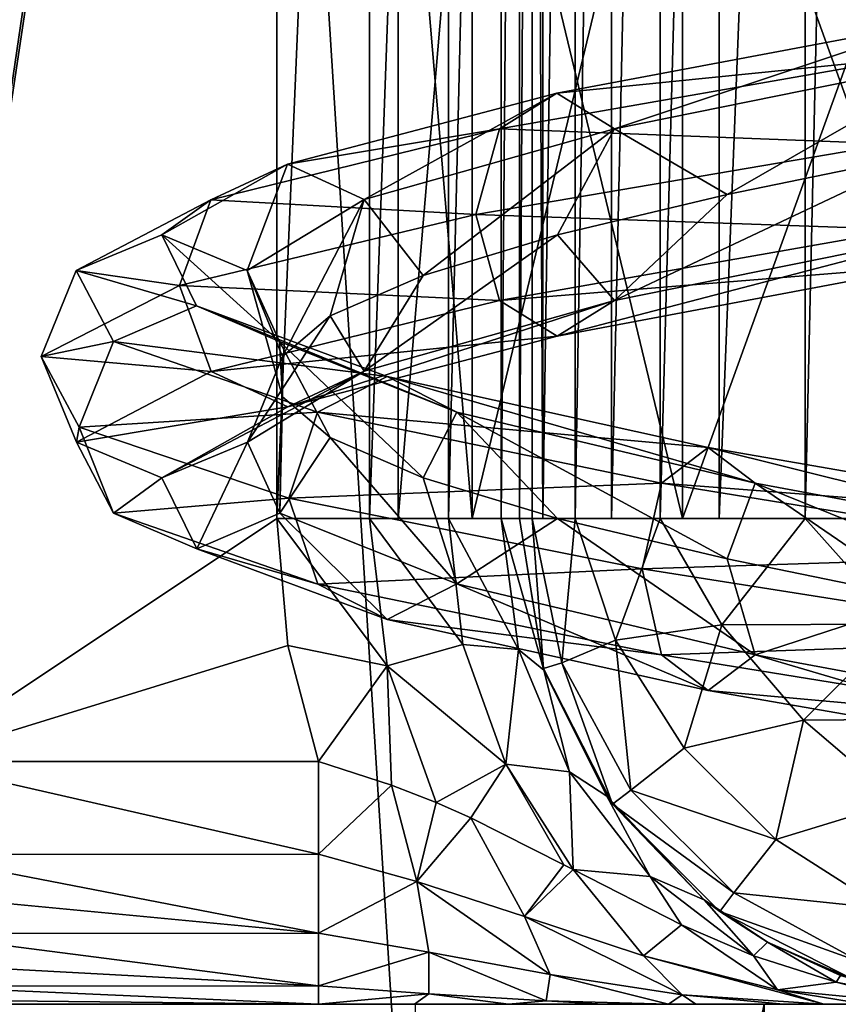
# Model space of a CAD drawing. Header units: millimetres. Extents: x -147 to 148, y -145 to 204.
# Tile 457 of 571: x 87.22 to 88.91, y 8.5 to 10.53. Entities that reach past the tile are written whole.
import ezdxf

# ---------------------------------------------------------------- set-up
doc = ezdxf.new("R2010")
doc.units = ezdxf.units.MM
doc.header["$LTSCALE"] = 26.699852
for name, color, linetype in [('1224', 7, 'CONTINUOUS'), ('1225', 7, 'CONTINUOUS'), ('1323', 7, 'CONTINUOUS'), ('1324', 7, 'CONTINUOUS'), ('1499', 7, 'CONTINUOUS'), ('1500', 7, 'CONTINUOUS'), ('1521', 7, 'CONTINUOUS'), ('1522', 7, 'CONTINUOUS'), ('743', 7, 'CONTINUOUS'), ('745', 7, 'CONTINUOUS'), ('760', 7, 'CONTINUOUS'), ('765', 7, 'CONTINUOUS'), ('766', 7, 'CONTINUOUS'), ('901', 7, 'CONTINUOUS'), ('906', 7, 'CONTINUOUS'), ('917', 7, 'CONTINUOUS'), ('918', 7, 'CONTINUOUS')]:
    doc.layers.add(name, color=color, linetype=linetype)

msp = doc.modelspace()

# ---------------------------------------------------------------- linework, layer by layer
at = {"layer": '1224', "color": 7, "linetype": 'CONTINUOUS', "true_color": 0xd8d8d8}
for points in [[(88.2989, 9.191, 90.4), (88.25, 9.5, 90.4), (88.276, 9.5, 90.6266), (88.2989, 9.191, 90.4)], [(88.2989, 9.191, 90.4), (88.276, 9.5, 90.6266), (88.3367, 9.2025, 90.6782), (88.2989, 9.191, 90.4)], [(88.276, 9.5, 90.6266), (88.2979, 9.5, 90.7058), (88.3643, 9.5, 90.8642), (88.276, 9.5, 90.6266)], [(88.276, 9.5, 90.6266), (88.3643, 9.5, 90.8642), (88.3367, 9.2025, 90.6782), (88.276, 9.5, 90.6266)], [(88.3367, 9.2025, 90.6782), (88.3643, 9.5, 90.8642), (88.4474, 9.2495, 90.9414), (88.3367, 9.2025, 90.6782)], [(88.3643, 9.5, 90.8642), (88.4394, 9.5, 90.9855), (88.5396, 9.5, 91.1038), (88.3643, 9.5, 90.8642)], [(88.3643, 9.5, 90.8642), (88.5396, 9.5, 91.1038), (88.4474, 9.2495, 90.9414), (88.3643, 9.5, 90.8642)], [(88.5396, 9.5, 91.1038), (88.6665, 9.2811, 91.182), (88.4474, 9.2495, 90.9414), (88.5396, 9.5, 91.1038)], [(88.5396, 9.5, 91.1038), (88.6605, 9.5, 91.2078), (88.8381, 9.5, 91.3112), (88.5396, 9.5, 91.1038)], [(88.5396, 9.5, 91.1038), (88.8381, 9.5, 91.3112), (88.6665, 9.2811, 91.182), (88.5396, 9.5, 91.1038)], [(88.8381, 9.5, 91.3112), (89.0321, 9.2821, 91.3513), (88.6665, 9.2811, 91.182), (88.8381, 9.5, 91.3112)], [(89.25, 9.5, 91.4), (88.8381, 9.5, 91.3112), (88.94, 9.5, 91.3507), (89.25, 9.5, 91.4)], [(88.8381, 9.5, 91.3112), (89.25, 9.5, 91.4), (89.0321, 9.2821, 91.3513), (88.8381, 9.5, 91.3112)], [(88.4474, 9.2495, 90.9414), (88.6665, 9.2811, 91.182), (88.5889, 9.0274, 90.9828), (88.4474, 9.2495, 90.9414)], [(88.6665, 9.2811, 91.182), (88.8347, 9.0847, 91.2094), (88.5889, 9.0274, 90.9828), (88.6665, 9.2811, 91.182)], [(88.6665, 9.2811, 91.182), (89.0321, 9.2821, 91.3513), (88.8347, 9.0847, 91.2094), (88.6665, 9.2811, 91.182)], [(89.0321, 9.2821, 91.3513), (89.25, 9.0881, 91.3112), (88.8347, 9.0847, 91.2094), (89.0321, 9.2821, 91.3513)], [(88.4793, 8.9409, 90.7055), (88.3367, 9.2025, 90.6782), (88.4474, 9.2495, 90.9414), (88.4793, 8.9409, 90.7055)], [(88.4793, 8.9409, 90.7055), (88.4474, 9.2495, 90.9414), (88.5889, 9.0274, 90.9828), (88.4793, 8.9409, 90.7055)], [(88.441, 8.9122, 90.4), (88.2989, 9.191, 90.4), (88.3367, 9.2025, 90.6782), (88.441, 8.9122, 90.4)], [(88.4793, 8.9409, 90.7055), (88.441, 8.9122, 90.4), (88.3367, 9.2025, 90.6782), (88.4793, 8.9409, 90.7055)], [(88.5889, 9.0274, 90.9828), (88.8347, 9.0847, 91.2094), (88.7774, 8.8389, 90.9828), (88.5889, 9.0274, 90.9828)], [(88.8347, 9.0847, 91.2094), (89.0311, 8.9165, 91.182), (88.7774, 8.8389, 90.9828), (88.8347, 9.0847, 91.2094)], [(88.8347, 9.0847, 91.2094), (89.25, 9.0881, 91.3112), (89.0311, 8.9165, 91.182), (88.8347, 9.0847, 91.2094)], [(88.4793, 8.9409, 90.7055), (88.5889, 9.0274, 90.9828), (88.7774, 8.8389, 90.9828), (88.4793, 8.9409, 90.7055)], [(88.6909, 8.7293, 90.7055), (88.441, 8.9122, 90.4), (88.4793, 8.9409, 90.7055), (88.6909, 8.7293, 90.7055)], [(88.6909, 8.7293, 90.7055), (88.4793, 8.9409, 90.7055), (88.7774, 8.8389, 90.9828), (88.6909, 8.7293, 90.7055)], [(88.7774, 8.8389, 90.9828), (89.0311, 8.9165, 91.182), (88.9995, 8.6974, 90.9414), (88.7774, 8.8389, 90.9828)], [(88.6622, 8.691, 90.4), (88.441, 8.9122, 90.4), (88.6909, 8.7293, 90.7055), (88.6622, 8.691, 90.4)], [(88.6909, 8.7293, 90.7055), (88.7774, 8.8389, 90.9828), (88.9995, 8.6974, 90.9414), (88.6909, 8.7293, 90.7055)], [(88.9525, 8.5867, 90.6782), (88.6622, 8.691, 90.4), (88.6909, 8.7293, 90.7055), (88.9525, 8.5867, 90.6782)], [(88.9525, 8.5867, 90.6782), (88.6909, 8.7293, 90.7055), (88.9995, 8.6974, 90.9414), (88.9525, 8.5867, 90.6782)], [(88.941, 8.5489, 90.4), (88.6622, 8.691, 90.4), (88.9525, 8.5867, 90.6782), (88.941, 8.5489, 90.4)]]:
    msp.add_3dface(points, dxfattribs=at)
at = {"layer": '1225', "color": 7, "linetype": 'CONTINUOUS', "true_color": 0xd8d8d8}
for points in [[(88.25, 9.5, 90.4), (88.25, 14, 90.4), (88.276, 14, 90.6266), (88.25, 9.5, 90.4)], [(88.25, 9.5, 90.4), (88.276, 14, 90.6266), (88.276, 9.5, 90.6266), (88.25, 9.5, 90.4)], [(88.276, 14, 90.6266), (88.2979, 14, 90.7058), (88.2979, 9.5, 90.7058), (88.276, 14, 90.6266)], [(88.276, 9.5, 90.6266), (88.276, 14, 90.6266), (88.2979, 9.5, 90.7058), (88.276, 9.5, 90.6266)], [(88.2979, 14, 90.7058), (88.3643, 14, 90.8642), (88.2979, 9.5, 90.7058), (88.2979, 14, 90.7058)], [(88.2979, 9.5, 90.7058), (88.3643, 14, 90.8642), (88.3643, 9.5, 90.8642), (88.2979, 9.5, 90.7058)], [(88.3643, 14, 90.8642), (88.4394, 14, 90.9856), (88.3643, 9.5, 90.8642), (88.3643, 14, 90.8642)], [(88.3643, 9.5, 90.8642), (88.4394, 14, 90.9856), (88.4394, 9.5, 90.9855), (88.3643, 9.5, 90.8642)], [(88.4394, 14, 90.9856), (88.5396, 14, 91.1038), (88.4394, 9.5, 90.9855), (88.4394, 14, 90.9856)], [(88.4394, 9.5, 90.9855), (88.5396, 14, 91.1038), (88.5396, 9.5, 91.1038), (88.4394, 9.5, 90.9855)], [(88.5396, 14, 91.1038), (88.6606, 14, 91.2078), (88.5396, 9.5, 91.1038), (88.5396, 14, 91.1038)], [(88.5396, 9.5, 91.1038), (88.6606, 14, 91.2078), (88.6605, 9.5, 91.2078), (88.5396, 9.5, 91.1038)], [(88.6606, 14, 91.2078), (88.8381, 14, 91.3112), (88.6605, 9.5, 91.2078), (88.6606, 14, 91.2078)], [(88.6605, 9.5, 91.2078), (88.8381, 14, 91.3112), (88.8381, 9.5, 91.3112), (88.6605, 9.5, 91.2078)], [(88.8381, 14, 91.3112), (88.94, 14, 91.3507), (88.8381, 9.5, 91.3112), (88.8381, 14, 91.3112)], [(88.8381, 9.5, 91.3112), (88.94, 14, 91.3507), (88.94, 9.5, 91.3507), (88.8381, 9.5, 91.3112)]]:
    msp.add_3dface(points, dxfattribs=at)
at = {"layer": '1323', "color": 7, "linetype": 'CONTINUOUS', "true_color": 0xd8d8d8}
for points in [[(87, 9, 87.4), (87.8358, 9, 87.4), (87.8358, 8.8087, 87.3619), (87, 9, 87.4)], [(87, 9, 87.4), (87.8358, 8.8087, 87.3619), (87, 8.8081, 87.3617), (87, 9, 87.4)], [(87.8358, 8.8087, 87.3619), (87.8358, 8.6463, 87.2534), (87, 8.8081, 87.3617), (87.8358, 8.8087, 87.3619)], [(87, 8.8081, 87.3617), (87.8358, 8.6463, 87.2534), (87, 8.7262, 87.3184), (87, 8.8081, 87.3617)], [(87, 8.7262, 87.3184), (87.8358, 8.6463, 87.2534), (87, 8.6456, 87.2527), (87, 8.7262, 87.3184)], [(87.8358, 8.6463, 87.2534), (87.8358, 8.5379, 87.091), (87, 8.6456, 87.2527), (87.8358, 8.6463, 87.2534)], [(87, 8.6456, 87.2527), (87.8358, 8.5379, 87.091), (87, 8.5835, 87.1766), (87, 8.6456, 87.2527)], [(87, 8.5835, 87.1766), (87.8358, 8.5379, 87.091), (87, 8.5374, 87.0898), (87, 8.5835, 87.1766)], [(87.8358, 8.5379, 87.091), (87.8358, 8.5, 86.9), (87, 8.5374, 87.0898), (87.8358, 8.5379, 87.091)], [(87, 8.5374, 87.0898), (87.8358, 8.5, 86.9), (87, 8.5094, 86.9963), (87, 8.5374, 87.0898)], [(87.8358, 8.5, 86.9), (87, 8.5, 86.9), (87, 8.5094, 86.9963), (87.8358, 8.5, 86.9)]]:
    msp.add_3dface(points, dxfattribs=at)
at = {"layer": '1324', "color": 7, "linetype": 'CONTINUOUS', "true_color": 0xd8d8d8}
for points in [[(87.8358, 9, 87.4), (87.9864, 8.9512, 87.4152), (87.8358, 8.8087, 87.3619), (87.8358, 9, 87.4)], [(87.8358, 8.8087, 87.3619), (87.9864, 8.9512, 87.4152), (88.0385, 8.7528, 87.3636), (87.8358, 8.8087, 87.3619)], [(87.9864, 8.9512, 87.4152), (88.0781, 8.9153, 87.4376), (88.0385, 8.7528, 87.3636), (87.9864, 8.9512, 87.4152)], [(88.0781, 8.9153, 87.4376), (88.1493, 8.8834, 87.4605), (88.0385, 8.7528, 87.3636), (88.0781, 8.9153, 87.4376)], [(88.0385, 8.7528, 87.3636), (88.1493, 8.8834, 87.4605), (88.2598, 8.6809, 87.4039), (88.0385, 8.7528, 87.3636)], [(88.1493, 8.8834, 87.4605), (88.3414, 8.787, 87.5381), (88.2598, 8.6809, 87.4039), (88.1493, 8.8834, 87.4605)], [(87.8358, 8.8087, 87.3619), (88.0385, 8.7528, 87.3636), (87.8358, 8.6463, 87.2534), (87.8358, 8.8087, 87.3619)], [(88.3414, 8.787, 87.5381), (88.3602, 8.7771, 87.5464), (88.2598, 8.6809, 87.4039), (88.3414, 8.787, 87.5381)], [(88.2598, 8.6809, 87.4039), (88.3602, 8.7771, 87.5464), (88.5052, 8.6, 87.4744), (88.2598, 8.6809, 87.4039)], [(88.3602, 8.7771, 87.5464), (88.5832, 8.6633, 87.6451), (88.5052, 8.6, 87.4744), (88.3602, 8.7771, 87.5464)], [(87.8358, 8.6463, 87.2534), (88.0385, 8.7528, 87.3636), (88.0635, 8.607, 87.2403), (87.8358, 8.6463, 87.2534)], [(88.0385, 8.7528, 87.3636), (88.2598, 8.6809, 87.4039), (88.313, 8.5616, 87.2681), (88.0385, 8.7528, 87.3636)], [(88.0635, 8.607, 87.2403), (88.0385, 8.7528, 87.3636), (88.313, 8.5616, 87.2681), (88.0635, 8.607, 87.2403)], [(88.2598, 8.6809, 87.4039), (88.5052, 8.6, 87.4744), (88.5845, 8.5197, 87.3308), (88.2598, 8.6809, 87.4039)], [(88.313, 8.5616, 87.2681), (88.2598, 8.6809, 87.4039), (88.5845, 8.5197, 87.3308), (88.313, 8.5616, 87.2681)], [(88.5052, 8.6, 87.4744), (88.5832, 8.6633, 87.6451), (88.7808, 8.5299, 87.5656), (88.5052, 8.6, 87.4744)], [(88.5832, 8.6633, 87.6451), (88.7317, 8.6, 87.7074), (88.7808, 8.5299, 87.5656), (88.5832, 8.6633, 87.6451)], [(87.8358, 8.6463, 87.2534), (88.0635, 8.607, 87.2403), (87.8358, 8.5379, 87.091), (87.8358, 8.6463, 87.2534)], [(87.8358, 8.5379, 87.091), (88.0635, 8.607, 87.2403), (88.0633, 8.5217, 87.0717), (87.8358, 8.5379, 87.091)], [(88.0633, 8.5217, 87.0717), (88.0635, 8.607, 87.2403), (88.3049, 8.507, 87.0888), (88.0633, 8.5217, 87.0717)], [(88.0635, 8.607, 87.2403), (88.313, 8.5616, 87.2681), (88.3049, 8.507, 87.0888), (88.0635, 8.607, 87.2403)], [(88.876, 8.5, 87.4173), (88.5052, 8.6, 87.4744), (88.7808, 8.5299, 87.5656), (88.876, 8.5, 87.4173)], [(88.5052, 8.6, 87.4744), (88.876, 8.5, 87.4173), (88.5845, 8.5197, 87.3308), (88.5052, 8.6, 87.4744)], [(88.7317, 8.6, 87.7074), (88.9013, 8.5454, 87.7736), (88.7808, 8.5299, 87.5656), (88.7317, 8.6, 87.7074)], [(88.313, 8.5616, 87.2681), (88.5566, 8.5, 87.136), (88.3049, 8.507, 87.0888), (88.313, 8.5616, 87.2681)], [(88.5566, 8.5, 87.136), (88.313, 8.5616, 87.2681), (88.5845, 8.5197, 87.3308), (88.5566, 8.5, 87.136)], [(87.8358, 8.5, 86.9), (87.8358, 8.5379, 87.091), (88.0633, 8.5217, 87.0717), (87.8358, 8.5, 86.9)], [(88.9013, 8.5454, 87.7736), (89.0841, 8.5, 87.6704), (88.7808, 8.5299, 87.5656), (88.9013, 8.5454, 87.7736)], [(89.0841, 8.5, 87.6704), (88.9013, 8.5454, 87.7736), (89.0737, 8.5118, 87.8381), (89.0841, 8.5, 87.6704)], [(88.0335, 8.5, 86.9172), (87.8358, 8.5, 86.9), (88.0633, 8.5217, 87.0717), (88.0335, 8.5, 86.9172)], [(88.2274, 8.5, 86.9675), (88.0335, 8.5, 86.9172), (88.0633, 8.5217, 87.0717), (88.2274, 8.5, 86.9675)], [(88.2274, 8.5, 86.9675), (88.0633, 8.5217, 87.0717), (88.3049, 8.507, 87.0888), (88.2274, 8.5, 86.9675)], [(88.6127, 8.5, 87.1763), (88.5566, 8.5, 87.136), (88.5845, 8.5197, 87.3308), (88.6127, 8.5, 87.1763)], [(88.876, 8.5, 87.4173), (88.7932, 8.5, 87.3318), (88.5845, 8.5197, 87.3308), (88.876, 8.5, 87.4173)], [(88.7932, 8.5, 87.3318), (88.6127, 8.5, 87.1763), (88.5845, 8.5197, 87.3308), (88.7932, 8.5, 87.3318)], [(89.0841, 8.5, 87.6704), (88.9619, 8.5, 87.5149), (88.7808, 8.5299, 87.5656), (89.0841, 8.5, 87.6704)], [(88.9619, 8.5, 87.5149), (88.876, 8.5, 87.4173), (88.7808, 8.5299, 87.5656), (88.9619, 8.5, 87.5149)], [(88.4223, 8.5, 87.0541), (88.2274, 8.5, 86.9675), (88.3049, 8.507, 87.0888), (88.4223, 8.5, 87.0541)], [(88.5566, 8.5, 87.136), (88.4223, 8.5, 87.0541), (88.3049, 8.507, 87.0888), (88.5566, 8.5, 87.136)]]:
    msp.add_3dface(points, dxfattribs=at)
at = {"layer": '1499', "color": 7, "linetype": 'CONTINUOUS', "true_color": 0xd8d8d8}
for points in [[(88.0001, 9.5, 83.9), (88.1522, 9.5, 84.6652), (88.0001, 11.3, 83.9), (88.0001, 9.5, 83.9)], [(88.0001, 11.3, 83.9), (88.1522, 9.5, 84.6652), (88.1522, 11.3, 84.6652), (88.0001, 11.3, 83.9)], [(88.1522, 9.5, 83.1348), (88.0001, 9.5, 83.9), (88.1522, 11.3, 83.1348), (88.1522, 9.5, 83.1348)], [(88.1522, 11.3, 83.1348), (88.0001, 9.5, 83.9), (88.0001, 11.3, 83.9), (88.1522, 11.3, 83.1348)], [(88.1522, 9.5, 84.6652), (88.5856, 9.5, 85.314), (88.1522, 11.3, 84.6652), (88.1522, 9.5, 84.6652)], [(88.1522, 11.3, 84.6652), (88.5856, 9.5, 85.314), (88.5856, 11.3, 85.314), (88.1522, 11.3, 84.6652)], [(88.5856, 9.5, 82.486), (88.1522, 9.5, 83.1348), (88.5856, 11.3, 82.486), (88.5856, 9.5, 82.486)], [(88.5856, 11.3, 82.486), (88.1522, 9.5, 83.1348), (88.1522, 11.3, 83.1348), (88.5856, 11.3, 82.486)], [(88.5856, 9.5, 85.314), (89.2344, 9.5, 85.7476), (88.5856, 11.3, 85.314), (88.5856, 9.5, 85.314)], [(88.5856, 11.3, 85.314), (89.2344, 9.5, 85.7476), (89.2344, 11.3, 85.7476), (88.5856, 11.3, 85.314)], [(89.2344, 9.5, 82.0524), (88.5856, 9.5, 82.486), (89.2344, 11.3, 82.0524), (89.2344, 9.5, 82.0524)], [(89.2344, 11.3, 82.0524), (88.5856, 9.5, 82.486), (88.5856, 11.3, 82.486), (89.2344, 11.3, 82.0524)]]:
    msp.add_3dface(points, dxfattribs=at)
at = {"layer": '1500', "color": 7, "linetype": 'CONTINUOUS', "true_color": 0xd8d8d8}
for points in [[(88.1522, 9.5, 84.6652), (88.0001, 9.5, 83.9), (88.1522, 9.5, 83.1348), (88.1522, 9.5, 84.6652)], [(88.5856, 9.5, 85.314), (88.1522, 9.5, 84.6652), (88.5856, 9.5, 82.486), (88.5856, 9.5, 85.314)], [(88.1522, 9.5, 84.6652), (88.1522, 9.5, 83.1348), (88.5856, 9.5, 82.486), (88.1522, 9.5, 84.6652)], [(89.2344, 9.5, 85.7476), (88.5856, 9.5, 85.314), (89.2344, 9.5, 82.0524), (89.2344, 9.5, 85.7476)], [(88.5856, 9.5, 85.314), (88.5856, 9.5, 82.486), (89.2344, 9.5, 82.0524), (88.5856, 9.5, 85.314)]]:
    msp.add_3dface(points, dxfattribs=at)
at = {"layer": '1521', "linetype": 'CONTINUOUS'}
for points in [[(89.104, 10.5208, 86.2341), (88.4455, 10.3018, 85.6265), (88.327, 10.375, 85.758), (89.104, 10.5208, 86.2341)], [(89.104, 10.5208, 86.2341), (88.327, 10.375, 85.758), (89.0406, 10.4473, 86.3992), (89.104, 10.5208, 86.2341)], [(89.1674, 10.4476, 86.0689), (88.4455, 10.3018, 85.6265), (89.104, 10.5208, 86.2341), (89.1674, 10.4476, 86.0689)], [(89.0406, 10.4473, 86.3992), (88.327, 10.375, 85.758), (88.2087, 10.3015, 85.8894), (89.0406, 10.4473, 86.3992)], [(89.0406, 10.4473, 86.3992), (88.2087, 10.3015, 85.8894), (89.0145, 10.2708, 86.4673), (89.0406, 10.4473, 86.3992)], [(89.1674, 10.4476, 86.0689), (88.6775, 10.1667, 85.7203), (88.4455, 10.3018, 85.6265), (89.1674, 10.4476, 86.0689)], [(89.0848, 10.25, 85.9555), (88.6775, 10.1667, 85.7203), (89.1674, 10.4476, 86.0689), (89.0848, 10.25, 85.9555)], [(88.327, 10.375, 85.758), (87.93, 10.1559, 84.9547), (87.7723, 10.2292, 85.0351), (88.327, 10.375, 85.758)], [(88.327, 10.375, 85.758), (87.7723, 10.2292, 85.0351), (88.2087, 10.3015, 85.8894), (88.327, 10.375, 85.758)], [(88.4455, 10.3018, 85.6265), (87.93, 10.1559, 84.9547), (88.327, 10.375, 85.758), (88.4455, 10.3018, 85.6265)], [(88.2087, 10.3015, 85.8894), (87.7723, 10.2292, 85.0351), (87.6147, 10.1557, 85.1154), (88.2087, 10.3015, 85.8894)], [(88.2087, 10.3015, 85.8894), (87.6147, 10.1557, 85.1154), (88.1599, 10.125, 85.9436), (88.2087, 10.3015, 85.8894)], [(88.4455, 10.3018, 85.6265), (88.0514, 10, 85.025), (87.93, 10.1559, 84.9547), (88.4455, 10.3018, 85.6265)], [(88.3279, 10.0833, 85.4055), (88.0514, 10, 85.025), (88.4455, 10.3018, 85.6265), (88.3279, 10.0833, 85.4055)], [(89.0145, 10.2708, 86.4673), (88.2087, 10.3015, 85.8894), (88.1599, 10.125, 85.9436), (89.0145, 10.2708, 86.4673)], [(88.6775, 10.1667, 85.7203), (88.3279, 10.0833, 85.4055), (88.4455, 10.3018, 85.6265), (88.6775, 10.1667, 85.7203)], [(87.7723, 10.2292, 85.0351), (87.6895, 10.0101, 84.1428), (87.5135, 10.0833, 84.1613), (87.7723, 10.2292, 85.0351)], [(87.7723, 10.2292, 85.0351), (87.5135, 10.0833, 84.1613), (87.6147, 10.1557, 85.1154), (87.7723, 10.2292, 85.0351)], [(87.93, 10.1559, 84.9547), (87.6895, 10.0101, 84.1428), (87.7723, 10.2292, 85.0351), (87.93, 10.1559, 84.9547)], [(87.6147, 10.1557, 85.1154), (87.5135, 10.0833, 84.1613), (87.3376, 10.0098, 84.1798), (87.6147, 10.1557, 85.1154)], [(87.6147, 10.1557, 85.1154), (87.3376, 10.0098, 84.1798), (87.5497, 9.9792, 85.1485), (87.6147, 10.1557, 85.1154)], [(88.1599, 10.125, 85.9436), (87.6147, 10.1557, 85.1154), (87.5497, 9.9792, 85.1485), (88.1599, 10.125, 85.9436)], [(87.93, 10.1559, 84.9547), (87.7623, 9.8333, 84.1352), (87.6895, 10.0101, 84.1428), (87.93, 10.1559, 84.9547)], [(87.8601, 9.9167, 84.5953), (87.7623, 9.8333, 84.1352), (87.93, 10.1559, 84.9547), (87.8601, 9.9167, 84.5953)], [(88.0514, 10, 85.025), (87.8601, 9.9167, 84.5953), (87.93, 10.1559, 84.9547), (88.0514, 10, 85.025)], [(87.5135, 10.0833, 84.1613), (87.585, 9.9375, 83.2529), (87.3376, 10.0098, 84.1798), (87.5135, 10.0833, 84.1613)], [(87.6895, 10.0101, 84.1428), (87.7559, 9.8643, 83.2987), (87.5135, 10.0833, 84.1613), (87.6895, 10.0101, 84.1428)], [(87.5135, 10.0833, 84.1613), (87.7559, 9.8643, 83.2987), (87.585, 9.9375, 83.2529), (87.5135, 10.0833, 84.1613)], [(87.3376, 10.0098, 84.1798), (87.4142, 9.864, 83.2071), (87.2651, 9.8333, 84.1875), (87.3376, 10.0098, 84.1798)], [(87.5497, 9.9792, 85.1485), (87.3376, 10.0098, 84.1798), (87.2651, 9.8333, 84.1875), (87.5497, 9.9792, 85.1485)], [(87.3376, 10.0098, 84.1798), (87.585, 9.9375, 83.2529), (87.4142, 9.864, 83.2071), (87.3376, 10.0098, 84.1798)], [(87.7623, 9.8333, 84.1352), (87.7623, 9.75, 83.6648), (87.6895, 10.0101, 84.1428), (87.7623, 9.8333, 84.1352)], [(87.6895, 10.0101, 84.1428), (87.7623, 9.75, 83.6648), (87.7559, 9.8643, 83.2987), (87.6895, 10.0101, 84.1428)], [(87.585, 9.9375, 83.2529), (87.9773, 9.7917, 82.4304), (87.4142, 9.864, 83.2071), (87.585, 9.9375, 83.2529)], [(87.7559, 9.8643, 83.2987), (88.1205, 9.7184, 82.5344), (87.585, 9.9375, 83.2529), (87.7559, 9.8643, 83.2987)], [(87.585, 9.9375, 83.2529), (88.1205, 9.7184, 82.5344), (87.9773, 9.7917, 82.4304), (87.585, 9.9375, 83.2529)], [(87.2651, 9.8333, 84.1875), (87.4142, 9.864, 83.2071), (87.3437, 9.6875, 83.1882), (87.2651, 9.8333, 84.1875)], [(87.4142, 9.864, 83.2071), (87.8342, 9.7182, 82.3265), (87.3437, 9.6875, 83.1882), (87.4142, 9.864, 83.2071)], [(87.4142, 9.864, 83.2071), (87.9773, 9.7917, 82.4304), (87.8342, 9.7182, 82.3265), (87.4142, 9.864, 83.2071)], [(87.8601, 9.6667, 83.2047), (88.0514, 9.5833, 82.775), (87.7559, 9.8643, 83.2987), (87.8601, 9.6667, 83.2047)], [(87.7559, 9.8643, 83.2987), (88.0514, 9.5833, 82.775), (88.1205, 9.7184, 82.5344), (87.7559, 9.8643, 83.2987)], [(87.7623, 9.75, 83.6648), (87.8601, 9.6667, 83.2047), (87.7559, 9.8643, 83.2987), (87.7623, 9.75, 83.6648)], [(87.9773, 9.7917, 82.4304), (88.6383, 9.6458, 81.8032), (87.8342, 9.7182, 82.3265), (87.9773, 9.7917, 82.4304)], [(88.1205, 9.7184, 82.5344), (88.7347, 9.5726, 81.9516), (87.9773, 9.7917, 82.4304), (88.1205, 9.7184, 82.5344)], [(87.9773, 9.7917, 82.4304), (88.7347, 9.5726, 81.9516), (88.6383, 9.6458, 81.8032), (87.9773, 9.7917, 82.4304)], [(87.3437, 9.6875, 83.1882), (87.8342, 9.7182, 82.3265), (87.7752, 9.5417, 82.2836), (87.3437, 9.6875, 83.1882)], [(87.8342, 9.7182, 82.3265), (88.542, 9.5723, 81.6548), (87.7752, 9.5417, 82.2836), (87.8342, 9.7182, 82.3265)], [(87.8342, 9.7182, 82.3265), (88.6383, 9.6458, 81.8032), (88.542, 9.5723, 81.6548), (87.8342, 9.7182, 82.3265)], [(88.0514, 9.5833, 82.775), (88.3279, 9.5, 82.3945), (88.1205, 9.7184, 82.5344), (88.0514, 9.5833, 82.775)], [(88.3279, 9.5, 82.3945), (88.6775, 9.4167, 82.0797), (88.1205, 9.7184, 82.5344), (88.3279, 9.5, 82.3945)], [(88.1205, 9.7184, 82.5344), (88.6775, 9.4167, 82.0797), (88.7347, 9.5726, 81.9516), (88.1205, 9.7184, 82.5344)], [(88.6383, 9.6458, 81.8032), (89.4802, 9.5, 81.4544), (88.542, 9.5723, 81.6548), (88.6383, 9.6458, 81.8032)], [(88.7347, 9.5726, 81.9516), (89.517, 9.4268, 81.6275), (88.6383, 9.6458, 81.8032), (88.7347, 9.5726, 81.9516)], [(88.6383, 9.6458, 81.8032), (89.517, 9.4268, 81.6275), (89.4802, 9.5, 81.4544), (88.6383, 9.6458, 81.8032)], [(87.7752, 9.5417, 82.2836), (88.542, 9.5723, 81.6548), (88.5022, 9.3958, 81.5937), (87.7752, 9.5417, 82.2836)], [(88.542, 9.5723, 81.6548), (89.4434, 9.4265, 81.2814), (88.5022, 9.3958, 81.5937), (88.542, 9.5723, 81.6548)], [(88.542, 9.5723, 81.6548), (89.4802, 9.5, 81.4544), (89.4434, 9.4265, 81.2814), (88.542, 9.5723, 81.6548)], [(88.6775, 9.4167, 82.0797), (89.0848, 9.3333, 81.8445), (88.7347, 9.5726, 81.9516), (88.6775, 9.4167, 82.0797)], [(89.0848, 9.3333, 81.8445), (89.5322, 9.25, 81.6992), (88.7347, 9.5726, 81.9516), (89.0848, 9.3333, 81.8445)], [(88.7347, 9.5726, 81.9516), (89.5322, 9.25, 81.6992), (89.517, 9.4268, 81.6275), (88.7347, 9.5726, 81.9516)], [(88.5022, 9.3958, 81.5937), (89.4434, 9.4265, 81.2814), (89.4282, 9.25, 81.2101), (88.5022, 9.3958, 81.5937)]]:
    msp.add_3dface(points, dxfattribs=at)
at = {"layer": '1522', "linetype": 'CONTINUOUS'}
for points in [[(89.0145, 10.2708, 86.4673), (88.1599, 10.125, 85.9436), (89.0407, 10.0941, 86.399), (89.0145, 10.2708, 86.4673)], [(88.6775, 10.1667, 85.7203), (89.0848, 10.25, 85.9555), (88.4456, 9.9485, 85.6263), (88.6775, 10.1667, 85.7203)], [(89.0848, 10.25, 85.9555), (89.1675, 10.0943, 86.0687), (88.4456, 9.9485, 85.6263), (89.0848, 10.25, 85.9555)], [(88.3279, 10.0833, 85.4055), (88.6775, 10.1667, 85.7203), (88.4456, 9.9485, 85.6263), (88.3279, 10.0833, 85.4055)], [(88.1599, 10.125, 85.9436), (87.5497, 9.9792, 85.1485), (88.2089, 9.9482, 85.8892), (88.1599, 10.125, 85.9436)], [(89.0407, 10.0941, 86.399), (88.1599, 10.125, 85.9436), (88.2089, 9.9482, 85.8892), (89.0407, 10.0941, 86.399)], [(89.0407, 10.0941, 86.399), (88.2089, 9.9482, 85.8892), (89.1042, 10.0208, 86.2338), (89.0407, 10.0941, 86.399)], [(89.1042, 10.0208, 86.2338), (88.3273, 9.875, 85.7577), (89.1675, 10.0943, 86.0687), (89.1042, 10.0208, 86.2338)], [(89.1675, 10.0943, 86.0687), (88.3273, 9.875, 85.7577), (88.4456, 9.9485, 85.6263), (89.1675, 10.0943, 86.0687)], [(88.0514, 10, 85.025), (88.3279, 10.0833, 85.4055), (87.9302, 9.8027, 84.9546), (88.0514, 10, 85.025)], [(88.3279, 10.0833, 85.4055), (88.4456, 9.9485, 85.6263), (87.9302, 9.8027, 84.9546), (88.3279, 10.0833, 85.4055)], [(89.1042, 10.0208, 86.2338), (88.2089, 9.9482, 85.8892), (88.3273, 9.875, 85.7577), (89.1042, 10.0208, 86.2338)], [(87.8601, 9.9167, 84.5953), (88.0514, 10, 85.025), (87.9302, 9.8027, 84.9546), (87.8601, 9.9167, 84.5953)], [(87.5497, 9.9792, 85.1485), (87.2651, 9.8333, 84.1875), (87.615, 9.8024, 85.1152), (87.5497, 9.9792, 85.1485)], [(88.2089, 9.9482, 85.8892), (87.5497, 9.9792, 85.1485), (87.615, 9.8024, 85.1152), (88.2089, 9.9482, 85.8892)], [(88.2089, 9.9482, 85.8892), (87.615, 9.8024, 85.1152), (88.3273, 9.875, 85.7577), (88.2089, 9.9482, 85.8892)], [(88.3273, 9.875, 85.7577), (87.7727, 9.7292, 85.0349), (88.4456, 9.9485, 85.6263), (88.3273, 9.875, 85.7577)], [(88.4456, 9.9485, 85.6263), (87.7727, 9.7292, 85.0349), (87.9302, 9.8027, 84.9546), (88.4456, 9.9485, 85.6263)], [(87.7623, 9.8333, 84.1352), (87.8601, 9.9167, 84.5953), (87.6898, 9.6568, 84.1428), (87.7623, 9.8333, 84.1352)], [(87.8601, 9.9167, 84.5953), (87.9302, 9.8027, 84.9546), (87.6898, 9.6568, 84.1428), (87.8601, 9.9167, 84.5953)], [(88.3273, 9.875, 85.7577), (87.615, 9.8024, 85.1152), (87.7727, 9.7292, 85.0349), (88.3273, 9.875, 85.7577)], [(87.2651, 9.8333, 84.1875), (87.3437, 9.6875, 83.1882), (87.3379, 9.6566, 84.1798), (87.2651, 9.8333, 84.1875)], [(87.615, 9.8024, 85.1152), (87.2651, 9.8333, 84.1875), (87.3379, 9.6566, 84.1798), (87.615, 9.8024, 85.1152)], [(87.7623, 9.8333, 84.1352), (87.6898, 9.6568, 84.1428), (87.7562, 9.511, 83.2988), (87.7623, 9.8333, 84.1352)], [(87.7623, 9.75, 83.6648), (87.7623, 9.8333, 84.1352), (87.7562, 9.511, 83.2988), (87.7623, 9.75, 83.6648)], [(87.615, 9.8024, 85.1152), (87.3379, 9.6566, 84.1798), (87.7727, 9.7292, 85.0349), (87.615, 9.8024, 85.1152)], [(87.7727, 9.7292, 85.0349), (87.5139, 9.5833, 84.1613), (87.9302, 9.8027, 84.9546), (87.7727, 9.7292, 85.0349)], [(87.9302, 9.8027, 84.9546), (87.5139, 9.5833, 84.1613), (87.6898, 9.6568, 84.1428), (87.9302, 9.8027, 84.9546)], [(87.8601, 9.6667, 83.2047), (87.7623, 9.75, 83.6648), (87.7562, 9.511, 83.2988), (87.8601, 9.6667, 83.2047)], [(87.7727, 9.7292, 85.0349), (87.3379, 9.6566, 84.1798), (87.5139, 9.5833, 84.1613), (87.7727, 9.7292, 85.0349)], [(87.3379, 9.6566, 84.1798), (87.3437, 9.6875, 83.1882), (87.4144, 9.5107, 83.2072), (87.3379, 9.6566, 84.1798)], [(87.3437, 9.6875, 83.1882), (87.7752, 9.5417, 82.2836), (87.4144, 9.5107, 83.2072), (87.3437, 9.6875, 83.1882)], [(87.8601, 9.6667, 83.2047), (87.7562, 9.511, 83.2988), (88.1207, 9.3652, 82.5346), (87.8601, 9.6667, 83.2047)], [(88.0514, 9.5833, 82.775), (87.8601, 9.6667, 83.2047), (88.1207, 9.3652, 82.5346), (88.0514, 9.5833, 82.775)], [(87.3379, 9.6566, 84.1798), (87.4144, 9.5107, 83.2072), (87.5139, 9.5833, 84.1613), (87.3379, 9.6566, 84.1798)], [(87.5139, 9.5833, 84.1613), (87.5854, 9.4375, 83.253), (87.6898, 9.6568, 84.1428), (87.5139, 9.5833, 84.1613)], [(87.6898, 9.6568, 84.1428), (87.5854, 9.4375, 83.253), (87.7562, 9.511, 83.2988), (87.6898, 9.6568, 84.1428)], [(87.5139, 9.5833, 84.1613), (87.4144, 9.5107, 83.2072), (87.5854, 9.4375, 83.253), (87.5139, 9.5833, 84.1613)], [(88.3279, 9.5, 82.3945), (88.0514, 9.5833, 82.775), (88.1207, 9.3652, 82.5346), (88.3279, 9.5, 82.3945)], [(87.4144, 9.5107, 83.2072), (87.7752, 9.5417, 82.2836), (87.8344, 9.3649, 82.3266), (87.4144, 9.5107, 83.2072)], [(87.7752, 9.5417, 82.2836), (88.5022, 9.3958, 81.5937), (87.8344, 9.3649, 82.3266), (87.7752, 9.5417, 82.2836)], [(87.4144, 9.5107, 83.2072), (87.8344, 9.3649, 82.3266), (87.5854, 9.4375, 83.253), (87.4144, 9.5107, 83.2072)], [(87.5854, 9.4375, 83.253), (87.9776, 9.2917, 82.4307), (87.7562, 9.511, 83.2988), (87.5854, 9.4375, 83.253)], [(87.7562, 9.511, 83.2988), (87.9776, 9.2917, 82.4307), (88.1207, 9.3652, 82.5346), (87.7562, 9.511, 83.2988)], [(88.3279, 9.5, 82.3945), (88.1207, 9.3652, 82.5346), (88.7348, 9.2193, 81.9518), (88.3279, 9.5, 82.3945)], [(88.6775, 9.4167, 82.0797), (88.3279, 9.5, 82.3945), (88.7348, 9.2193, 81.9518), (88.6775, 9.4167, 82.0797)], [(87.5854, 9.4375, 83.253), (87.8344, 9.3649, 82.3266), (87.9776, 9.2917, 82.4307), (87.5854, 9.4375, 83.253)], [(89.0848, 9.3333, 81.8445), (88.6775, 9.4167, 82.0797), (88.7348, 9.2193, 81.9518), (89.0848, 9.3333, 81.8445)], [(87.8344, 9.3649, 82.3266), (88.5022, 9.3958, 81.5937), (88.5421, 9.2191, 81.6551), (87.8344, 9.3649, 82.3266)], [(88.5022, 9.3958, 81.5937), (89.4282, 9.25, 81.2101), (88.5421, 9.2191, 81.6551), (88.5022, 9.3958, 81.5937)], [(87.8344, 9.3649, 82.3266), (88.5421, 9.2191, 81.6551), (87.9776, 9.2917, 82.4307), (87.8344, 9.3649, 82.3266)], [(87.9776, 9.2917, 82.4307), (88.6385, 9.1458, 81.8035), (88.1207, 9.3652, 82.5346), (87.9776, 9.2917, 82.4307)], [(88.1207, 9.3652, 82.5346), (88.6385, 9.1458, 81.8035), (88.7348, 9.2193, 81.9518), (88.1207, 9.3652, 82.5346)], [(89.0848, 9.3333, 81.8445), (88.7348, 9.2193, 81.9518), (89.517, 9.0735, 81.6278), (89.0848, 9.3333, 81.8445)], [(87.9776, 9.2917, 82.4307), (88.5421, 9.2191, 81.6551), (88.6385, 9.1458, 81.8035), (87.9776, 9.2917, 82.4307)], [(88.5421, 9.2191, 81.6551), (89.4282, 9.25, 81.2101), (89.4435, 9.0732, 81.2817), (88.5421, 9.2191, 81.6551)], [(88.6385, 9.1458, 81.8035), (89.4803, 9, 81.4548), (88.7348, 9.2193, 81.9518), (88.6385, 9.1458, 81.8035)], [(88.7348, 9.2193, 81.9518), (89.4803, 9, 81.4548), (89.517, 9.0735, 81.6278), (88.7348, 9.2193, 81.9518)], [(88.5421, 9.2191, 81.6551), (89.4435, 9.0732, 81.2817), (88.6385, 9.1458, 81.8035), (88.5421, 9.2191, 81.6551)], [(88.6385, 9.1458, 81.8035), (89.4435, 9.0732, 81.2817), (89.4803, 9, 81.4548), (88.6385, 9.1458, 81.8035)]]:
    msp.add_3dface(points, dxfattribs=at)
at = {"layer": '743', "color": 7, "linetype": 'CONTINUOUS', "true_color": 0xd8d8d8}
for points in [[(90, -23.5, 93.4), (90, 23.5, 93.4), (87.0535, 23.3145, 93.4), (90, -23.5, 93.4)], [(87.0536, -23.3145, 93.4), (90, -23.5, 93.4), (87.0535, 23.3145, 93.4), (87.0536, -23.3145, 93.4)]]:
    msp.add_3dface(points, dxfattribs=at)
at = {"layer": '745', "color": 7, "linetype": 'CONTINUOUS', "true_color": 0xd8d8d8}
for points in [[(86.0483, 8.6931, 78.9), (88.4088, 3.8868, 78.9), (85.5, 3.6056, 78.9), (86.0483, 8.6931, 78.9)], [(86.1907, 8.4126, 78.9), (88.4088, 3.8868, 78.9), (86.0483, 8.6931, 78.9), (86.1907, 8.4126, 78.9)]]:
    msp.add_3dface(points, dxfattribs=at)
at = {"layer": '760', "color": 7, "linetype": 'CONTINUOUS', "true_color": 0xd8d8d8}
for points in [[(87, 8.5, 86.9), (87.8358, 8.5, 86.9), (90.4273, 8.5, 86.8693), (87, 8.5, 86.9)], [(87.1215, 8.5, 84.7447), (87, 8.5, 86.9), (87.4765, 8.5, 85.5219), (87.1215, 8.5, 84.7447)], [(87.4765, 8.5, 85.5219), (87, 8.5, 86.9), (88.0359, 8.5, 86.1676), (87.4765, 8.5, 85.5219)], [(88.0359, 8.5, 86.1676), (87, 8.5, 86.9), (88.7534, 8.5, 86.6287), (88.0359, 8.5, 86.1676)], [(88.7534, 8.5, 86.6287), (87, 8.5, 86.9), (89.5727, 8.5, 86.8693), (88.7534, 8.5, 86.6287)], [(89.5727, 8.5, 86.8693), (87, 8.5, 86.9), (90.4273, 8.5, 86.8693), (89.5727, 8.5, 86.8693)], [(88.0335, 8.5, 86.9172), (92.1642, 8.5, 86.9), (87.8358, 8.5, 86.9), (88.0335, 8.5, 86.9172)], [(87.8358, 8.5, 86.9), (92.1642, 8.5, 86.9), (90.4273, 8.5, 86.8693), (87.8358, 8.5, 86.9)], [(92.0025, 8.5, 86.9115), (92.1642, 8.5, 86.9), (88.0335, 8.5, 86.9172), (92.0025, 8.5, 86.9115)], [(91.8293, 8.5, 86.9494), (92.0025, 8.5, 86.9115), (88.0335, 8.5, 86.9172), (91.8293, 8.5, 86.9494)], [(88.2274, 8.5, 86.9675), (91.8293, 8.5, 86.9494), (88.0335, 8.5, 86.9172), (88.2274, 8.5, 86.9675)], [(91.6462, 8.5, 87.0194), (91.8293, 8.5, 86.9494), (88.2274, 8.5, 86.9675), (91.6462, 8.5, 87.0194)], [(88.4223, 8.5, 87.0541), (91.6462, 8.5, 87.0194), (88.2274, 8.5, 86.9675), (88.4223, 8.5, 87.0541)], [(91.4578, 8.5, 87.1262), (91.6462, 8.5, 87.0194), (88.4223, 8.5, 87.0541), (91.4578, 8.5, 87.1262)], [(88.5566, 8.5, 87.136), (91.4578, 8.5, 87.1262), (88.4223, 8.5, 87.0541), (88.5566, 8.5, 87.136)], [(91.4407, 8.5, 87.1379), (91.4578, 8.5, 87.1262), (88.5566, 8.5, 87.136), (91.4407, 8.5, 87.1379)], [(88.6127, 8.5, 87.1763), (91.4407, 8.5, 87.1379), (88.5566, 8.5, 87.136), (88.6127, 8.5, 87.1763)], [(91.2704, 8.5, 87.2722), (91.4407, 8.5, 87.1379), (88.6127, 8.5, 87.1763), (91.2704, 8.5, 87.2722)], [(88.7932, 8.5, 87.3318), (91.2704, 8.5, 87.2722), (88.6127, 8.5, 87.1763), (88.7932, 8.5, 87.3318)], [(88.876, 8.5, 87.4173), (91.2704, 8.5, 87.2722), (88.7932, 8.5, 87.3318), (88.876, 8.5, 87.4173)], [(91.1228, 8.5, 87.4185), (91.2704, 8.5, 87.2722), (88.876, 8.5, 87.4173), (91.1228, 8.5, 87.4185)], [(88.9619, 8.5, 87.5149), (91.1228, 8.5, 87.4185), (88.876, 8.5, 87.4173), (88.9619, 8.5, 87.5149)]]:
    msp.add_3dface(points, dxfattribs=at)
at = {"layer": '765', "color": 7, "linetype": 'CONTINUOUS', "true_color": 0xd8d8d8}
for points in [[(87, 14.5, 87.4), (87.7721, 14.2568, 87.4), (87, 9, 87.4), (87, 14.5, 87.4)], [(87.7721, 14.2568, 87.4), (87.75, 14, 87.4), (87, 9, 87.4), (87.7721, 14.2568, 87.4)], [(87.75, 14, 87.4), (87.75, 9.5, 87.4), (87, 9, 87.4), (87.75, 14, 87.4)], [(87.75, 9.5, 87.4), (87.7729, 9.2387, 87.4), (87, 9, 87.4), (87.75, 9.5, 87.4)], [(87.7729, 9.2387, 87.4), (87.8358, 9, 87.4), (87, 9, 87.4), (87.7729, 9.2387, 87.4)]]:
    msp.add_3dface(points, dxfattribs=at)
at = {"layer": '766', "color": 7, "linetype": 'CONTINUOUS', "true_color": 0xd8d8d8}
for points in [[(88.25, 9.5, 90.4), (88.25, 9.5, 87.9), (88.25, 14, 87.9), (88.25, 9.5, 90.4)], [(88.25, 14, 90.4), (88.25, 9.5, 90.4), (88.25, 14, 87.9), (88.25, 14, 90.4)]]:
    msp.add_3dface(points, dxfattribs=at)
at = {"layer": '901', "color": 7, "linetype": 'CONTINUOUS', "true_color": 0xd8d8d8}
for points in [[(88.25, 9.5, 87.9), (88.25, 9.5, 90.4), (88.2989, 9.191, 90.4), (88.25, 9.5, 87.9)], [(88.25, 9.5, 87.9), (88.2989, 9.191, 90.4), (88.3, 9.1878, 87.9), (88.25, 9.5, 87.9)], [(88.2989, 9.191, 90.4), (88.441, 8.9122, 90.4), (88.3, 9.1878, 87.9), (88.2989, 9.191, 90.4)], [(88.3, 9.1878, 87.9), (88.441, 8.9122, 90.4), (88.4295, 8.9283, 87.9), (88.3, 9.1878, 87.9)], [(88.4295, 8.9283, 87.9), (88.441, 8.9122, 90.4), (88.6301, 8.7153, 87.9), (88.4295, 8.9283, 87.9)], [(88.441, 8.9122, 90.4), (88.6622, 8.691, 90.4), (88.6301, 8.7153, 87.9), (88.441, 8.9122, 90.4)], [(88.6301, 8.7153, 87.9), (88.6622, 8.691, 90.4), (88.7602, 8.6282, 87.9), (88.6301, 8.7153, 87.9)], [(88.6622, 8.691, 90.4), (88.941, 8.5489, 90.4), (88.7602, 8.6282, 87.9), (88.6622, 8.691, 90.4)], [(88.7602, 8.6282, 87.9), (88.941, 8.5489, 90.4), (88.9108, 8.5593, 87.9), (88.7602, 8.6282, 87.9)]]:
    msp.add_3dface(points, dxfattribs=at)
at = {"layer": '906', "color": 7, "linetype": 'CONTINUOUS', "true_color": 0xd8d8d8}
for points in [[(88.0359, 8.5, 86.1676), (88.7534, 8.5, 86.6287), (88.0357, 5, 86.1672), (88.0359, 8.5, 86.1676)], [(88.7534, 8.5, 86.6287), (88.7544, 5, 86.629), (88.0357, 5, 86.1672), (88.7534, 8.5, 86.6287)], [(88.7534, 8.5, 86.6287), (89.5727, 8.5, 86.8693), (88.7544, 5, 86.629), (88.7534, 8.5, 86.6287)], [(89.5727, 8.5, 86.8693), (89.5735, 5, 86.8695), (88.7544, 5, 86.629), (89.5727, 8.5, 86.8693)]]:
    msp.add_3dface(points, dxfattribs=at)
at = {"layer": '917', "color": 7, "linetype": 'CONTINUOUS', "true_color": 0xd8d8d8}
for points in [[(87.75, 9.5, 87.4), (87.75, 14, 87.4), (87.941, 14, 87.4379), (87.75, 9.5, 87.4)], [(87.75, 9.5, 87.4), (87.941, 14, 87.4379), (87.9413, 9.5, 87.4381), (87.75, 9.5, 87.4)], [(87.941, 14, 87.4379), (88.1034, 14, 87.5463), (87.9413, 9.5, 87.4381), (87.941, 14, 87.4379)], [(87.9413, 9.5, 87.4381), (88.1034, 14, 87.5463), (88.1037, 9.5, 87.5466), (87.9413, 9.5, 87.4381)], [(88.1034, 14, 87.5463), (88.2119, 14, 87.7087), (88.1037, 9.5, 87.5466), (88.1034, 14, 87.5463)], [(88.1037, 9.5, 87.5466), (88.2119, 14, 87.7087), (88.2121, 9.5, 87.709), (88.1037, 9.5, 87.5466)], [(88.2119, 14, 87.7087), (88.25, 14, 87.9), (88.2121, 9.5, 87.709), (88.2119, 14, 87.7087)], [(88.25, 14, 87.9), (88.25, 9.5, 87.9), (88.2121, 9.5, 87.709), (88.25, 14, 87.9)]]:
    msp.add_3dface(points, dxfattribs=at)
at = {"layer": '918', "color": 7, "linetype": 'CONTINUOUS', "true_color": 0xd8d8d8}
for points in [[(87.7729, 9.2387, 87.4), (87.75, 9.5, 87.4), (87.9771, 9.1962, 87.4381), (87.7729, 9.2387, 87.4)], [(87.75, 9.5, 87.4), (87.9413, 9.5, 87.4381), (87.9771, 9.1962, 87.4381), (87.75, 9.5, 87.4)], [(87.9413, 9.5, 87.4381), (88.1037, 9.5, 87.5466), (88.1335, 9.2402, 87.5466), (87.9413, 9.5, 87.4381)], [(87.9413, 9.5, 87.4381), (88.1335, 9.2402, 87.5466), (87.9771, 9.1962, 87.4381), (87.9413, 9.5, 87.4381)], [(88.1037, 9.5, 87.5466), (88.2121, 9.5, 87.709), (88.2478, 9.23, 87.709), (88.1037, 9.5, 87.5466)], [(88.1037, 9.5, 87.5466), (88.2478, 9.23, 87.709), (88.1335, 9.2402, 87.5466), (88.1037, 9.5, 87.5466)], [(88.25, 9.5, 87.9), (88.3, 9.1878, 87.9), (88.2121, 9.5, 87.709), (88.25, 9.5, 87.9)], [(88.2121, 9.5, 87.709), (88.3, 9.1878, 87.9), (88.2478, 9.23, 87.709), (88.2121, 9.5, 87.709)], [(88.1335, 9.2402, 87.5466), (88.2215, 8.9939, 87.5466), (87.9771, 9.1962, 87.4381), (88.1335, 9.2402, 87.5466)], [(88.1335, 9.2402, 87.5466), (88.2478, 9.23, 87.709), (88.2215, 8.9939, 87.5466), (88.1335, 9.2402, 87.5466)], [(87.8358, 9, 87.4), (87.7729, 9.2387, 87.4), (87.9771, 9.1962, 87.4381), (87.8358, 9, 87.4)], [(88.2478, 9.23, 87.709), (88.3526, 8.9786, 87.709), (88.2215, 8.9939, 87.5466), (88.2478, 9.23, 87.709)], [(88.2478, 9.23, 87.709), (88.3, 9.1878, 87.9), (88.3526, 8.9786, 87.709), (88.2478, 9.23, 87.709)], [(87.8358, 9, 87.4), (87.9771, 9.1962, 87.4381), (87.9864, 8.9512, 87.4152), (87.8358, 9, 87.4)], [(87.9771, 9.1962, 87.4381), (88.2215, 8.9939, 87.5466), (88.0781, 8.9153, 87.4376), (87.9771, 9.1962, 87.4381)], [(87.9771, 9.1962, 87.4381), (88.0781, 8.9153, 87.4376), (87.9864, 8.9512, 87.4152), (87.9771, 9.1962, 87.4381)], [(88.3, 9.1878, 87.9), (88.4295, 8.9283, 87.9), (88.3526, 8.9786, 87.709), (88.3, 9.1878, 87.9)], [(88.0781, 8.9153, 87.4376), (88.2215, 8.9939, 87.5466), (88.1493, 8.8834, 87.4605), (88.0781, 8.9153, 87.4376)], [(88.1493, 8.8834, 87.4605), (88.2215, 8.9939, 87.5466), (88.3414, 8.787, 87.5381), (88.1493, 8.8834, 87.4605)], [(88.2215, 8.9939, 87.5466), (88.3526, 8.9786, 87.709), (88.3602, 8.7771, 87.5464), (88.2215, 8.9939, 87.5466)], [(88.2215, 8.9939, 87.5466), (88.3602, 8.7771, 87.5464), (88.3414, 8.787, 87.5381), (88.2215, 8.9939, 87.5466)], [(88.3526, 8.9786, 87.709), (88.4295, 8.9283, 87.9), (88.5191, 8.7631, 87.709), (88.3526, 8.9786, 87.709)], [(88.3526, 8.9786, 87.709), (88.5191, 8.7631, 87.709), (88.3602, 8.7771, 87.5464), (88.3526, 8.9786, 87.709)], [(88.4295, 8.9283, 87.9), (88.6301, 8.7153, 87.9), (88.5191, 8.7631, 87.709), (88.4295, 8.9283, 87.9)], [(88.3602, 8.7771, 87.5464), (88.5191, 8.7631, 87.709), (88.5832, 8.6633, 87.6451), (88.3602, 8.7771, 87.5464)], [(88.5191, 8.7631, 87.709), (88.6301, 8.7153, 87.9), (88.7317, 8.6, 87.7074), (88.5191, 8.7631, 87.709)], [(88.5832, 8.6633, 87.6451), (88.5191, 8.7631, 87.709), (88.7317, 8.6, 87.7074), (88.5832, 8.6633, 87.6451)], [(88.6301, 8.7153, 87.9), (88.7602, 8.6282, 87.9), (88.7317, 8.6, 87.7074), (88.6301, 8.7153, 87.9)], [(88.7317, 8.6, 87.7074), (88.7602, 8.6282, 87.9), (88.9013, 8.5454, 87.7736), (88.7317, 8.6, 87.7074)], [(88.7602, 8.6282, 87.9), (88.9108, 8.5593, 87.9), (88.9013, 8.5454, 87.7736), (88.7602, 8.6282, 87.9)], [(88.9013, 8.5454, 87.7736), (88.9108, 8.5593, 87.9), (89.0737, 8.5118, 87.8381), (88.9013, 8.5454, 87.7736)]]:
    msp.add_3dface(points, dxfattribs=at)

doc.saveas('drawing.dxf')
